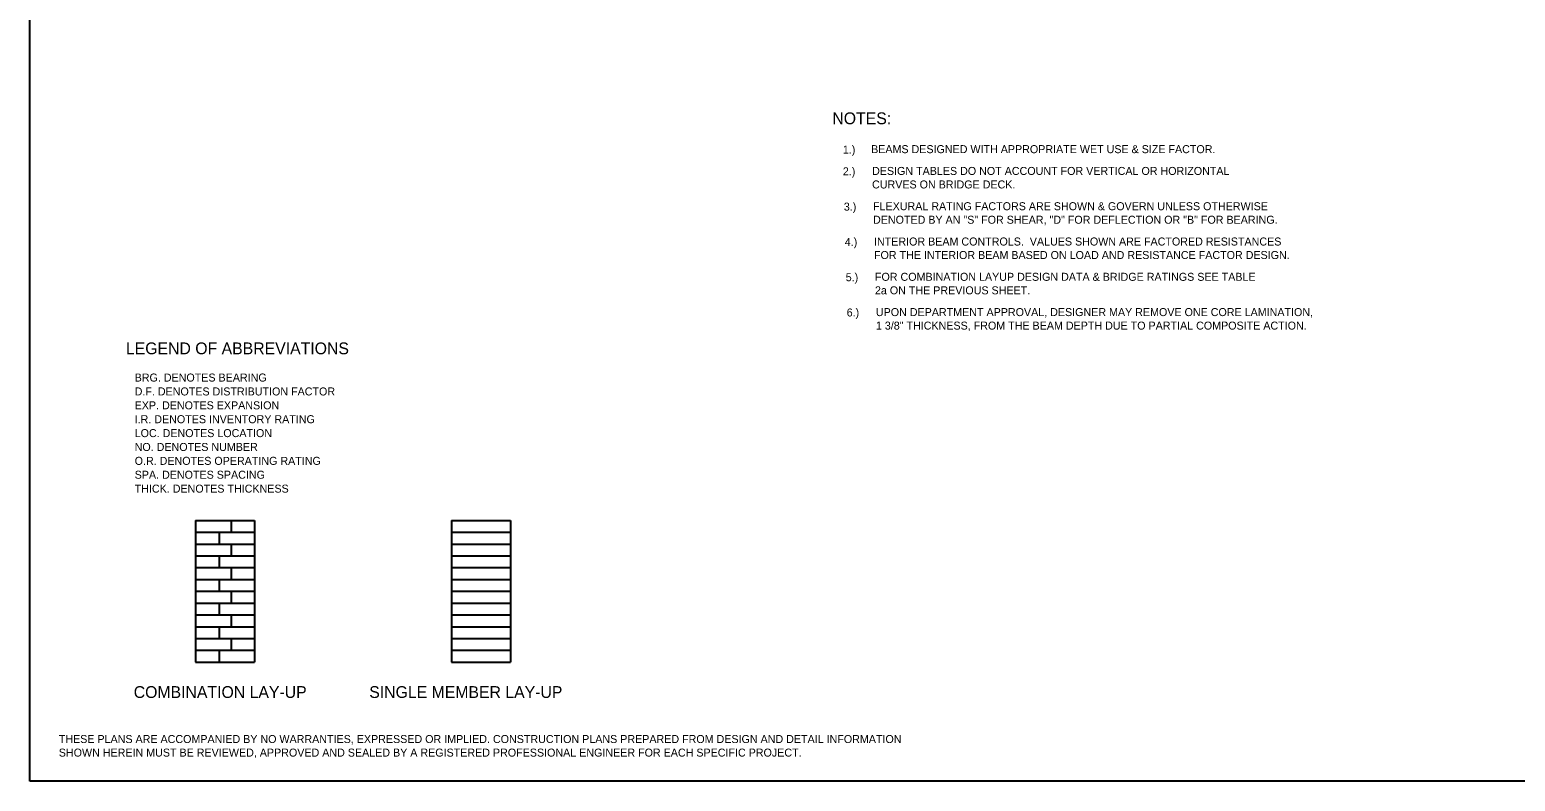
# Model space of a CAD drawing. Extents: x -5022 to -159, y 1126 to 7226.
# Drawn here: x -3800 to -3243, y 5299 to 5581 of the extents above; entities that cross this region are included whole.
import ezdxf

# ---------------------------------------------------------------- set-up
doc = ezdxf.new("R2010")
doc.units = 0
doc.layers.add('2', color=7, linetype='Continuous')

msp = doc.modelspace()

# ---------------------------------------------------------------- linework, layer by layer
at = {"layer": '2'}
for p, q in [((-3800.13, 5298.81), (-3800.13, 5862.81)), ((-3737.97, 5396.69), (-3737.97, 5343.54)), ((-3737.97, 5396.69), (-3715.82, 5396.69)), ((-3724.68, 5396.69), (-3724.68, 5392.26)), ((-3715.82, 5396.69), (-3715.82, 5343.54)), ((-3642.04, 5396.69), (-3642.04, 5343.54)), ((-3642.04, 5396.69), (-3619.9, 5396.69)), ((-3619.9, 5396.69), (-3619.9, 5343.54)), ((-3737.97, 5392.26), (-3715.82, 5392.26)), ((-3729.11, 5392.26), (-3729.11, 5387.83)), ((-3642.04, 5392.26), (-3619.9, 5392.26)), ((-3737.97, 5387.83), (-3715.82, 5387.83)), ((-3724.68, 5387.83), (-3724.68, 5383.4)), ((-3642.04, 5387.83), (-3619.9, 5387.83)), ((-3737.97, 5383.4), (-3715.82, 5383.4)), ((-3737.97, 5378.97), (-3715.82, 5378.97)), ((-3729.11, 5383.4), (-3729.11, 5378.97)), ((-3724.68, 5378.97), (-3724.68, 5374.54)), ((-3642.04, 5383.4), (-3619.9, 5383.4)), ((-3642.04, 5378.97), (-3619.9, 5378.97)), ((-3737.97, 5374.54), (-3715.82, 5374.54)), ((-3729.11, 5374.54), (-3729.11, 5370.11)), ((-3642.04, 5374.54), (-3619.9, 5374.54)), ((-3737.97, 5370.11), (-3715.82, 5370.11)), ((-3724.68, 5370.11), (-3724.68, 5365.68)), ((-3642.04, 5370.11), (-3619.9, 5370.11)), ((-3737.97, 5365.68), (-3715.82, 5365.68)), ((-3729.11, 5365.68), (-3729.11, 5361.25)), ((-3642.04, 5365.68), (-3619.9, 5365.68)), ((-3737.97, 5361.25), (-3715.82, 5361.25)), ((-3737.97, 5356.82), (-3715.82, 5356.82)), ((-3729.11, 5356.82), (-3729.11, 5352.39)), ((-3724.68, 5361.25), (-3724.68, 5356.82)), ((-3642.04, 5361.25), (-3619.9, 5361.25)), ((-3642.04, 5356.82), (-3619.9, 5356.82)), ((-3737.97, 5352.39), (-3715.82, 5352.39)), ((-3724.68, 5352.39), (-3724.68, 5347.96)), ((-3642.04, 5352.39), (-3619.9, 5352.39)), ((-3737.97, 5347.96), (-3715.82, 5347.96)), ((-3729.11, 5347.96), (-3729.11, 5343.54)), ((-3642.04, 5347.96), (-3619.9, 5347.96)), ((-3737.97, 5343.54), (-3715.82, 5343.54)), ((-3642.04, 5343.54), (-3619.9, 5343.54)), ((-3014.13, 5298.81), (-3800.13, 5298.81))]:
    msp.add_line(p, q, dxfattribs=at)

# ---------------------------------------------------------------- texts
for s, height, p in [('NOTES:', 4.429, (-3499.28, 5545.34)), ('1.)', 3, (-3495.35, 5534.34)), ('BEAMS DESIGNED WITH APPROPRIATE WET USE & SIZE FACTOR.', 3.0001, (-3484.76, 5534.48)), ('2.)', 3, (-3495.35, 5526.16)), ('DESIGN TABLES DO NOT ACCOUNT FOR VERTICAL OR HORIZONTAL', 3.0001, (-3484.4, 5526.31)), ('CURVES ON BRIDGE DECK.', 3.0001, (-3484.4, 5521.24)), ('3.)', 3, (-3494.99, 5512.92)), ('FLEXURAL RATING FACTORS ARE SHOWN & GOVERN UNLESS OTHERWISE', 3.0001, (-3484.04, 5513.07)), ('DENOTED BY AN "S" FOR SHEAR, "D" FOR DEFLECTION OR "B" FOR BEARING.', 3.0001, (-3484.04, 5508)), ('4.)', 3, (-3494.63, 5499.68)), ('INTERIOR BEAM CONTROLS.  VALUES SHOWN ARE FACTORED RESISTANCES', 3.0001, (-3483.68, 5499.83)), ('FOR THE INTERIOR BEAM BASED ON LOAD AND RESISTANCE FACTOR DESIGN.', 3.0001, (-3483.68, 5494.76)), ('5.)', 3, (-3494.27, 5486.44)), ('FOR COMBINATION LAYUP DESIGN DATA & BRIDGE RATINGS SEE TABLE', 3.0001, (-3483.32, 5486.59)), ('2a ON THE PREVIOUS SHEET.', 3.0001, (-3483.32, 5481.52)), ('6.)', 3, (-3493.91, 5473.2)), ('UPON DEPARTMENT APPROVAL, DESIGNER MAY REMOVE ONE CORE LAMINATION, ', 3.0001, (-3482.96, 5473.35)), ('1 3/8" THICKNESS, FROM THE BEAM DEPTH DUE TO PARTIAL COMPOSITE ACTION.', 3.0001, (-3482.96, 5468.28)), ('LEGEND OF ABBREVIATIONS', 4.4293, (-3764.08, 5459.03)), ('BRG. DENOTES BEARING', 3.0001, (-3760.79, 5448.79)), ('D.F. DENOTES DISTRIBUTION FACTOR', 3.0001, (-3760.79, 5443.58)), ('EXP. DENOTES EXPANSION', 3.0001, (-3760.79, 5438.37)), ('I.R. DENOTES INVENTORY RATING', 3.0001, (-3760.79, 5433.16)), ('LOC. DENOTES LOCATION', 3.0001, (-3760.79, 5427.95)), ('NO. DENOTES NUMBER', 3.0001, (-3760.79, 5422.75)), ('O.R. DENOTES OPERATING RATING', 3.0001, (-3760.79, 5417.54)), ('SPA. DENOTES SPACING', 3.0001, (-3760.79, 5412.33)), ('THICK. DENOTES THICKNESS', 3.0001, (-3760.79, 5407.12)), ('COMBINATION LAY-UP', 4.4293, (-3761.15, 5330.08)), ('SINGLE MEMBER LAY-UP', 4.4293, (-3672.87, 5330.08)), ('THESE PLANS ARE ACCOMPANIED BY NO WARRANTIES, EXPRESSED OR IMPLIED. CONSTRUCTION PLANS PREPARED FROM DESIGN AND DETAIL INFORMATION', 3.00008, (-3789.23, 5313.17)), ('SHOWN HEREIN MUST BE REVIEWED, APPROVED AND SEALED BY A REGISTERED PROFESSIONAL ENGINEER FOR EACH SPECIFIC PROJECT.', 3.00008, (-3789.23, 5308.08))]:
    msp.add_text(s, height=height, dxfattribs=at).set_placement(p)

doc.saveas('drawing.dxf')
